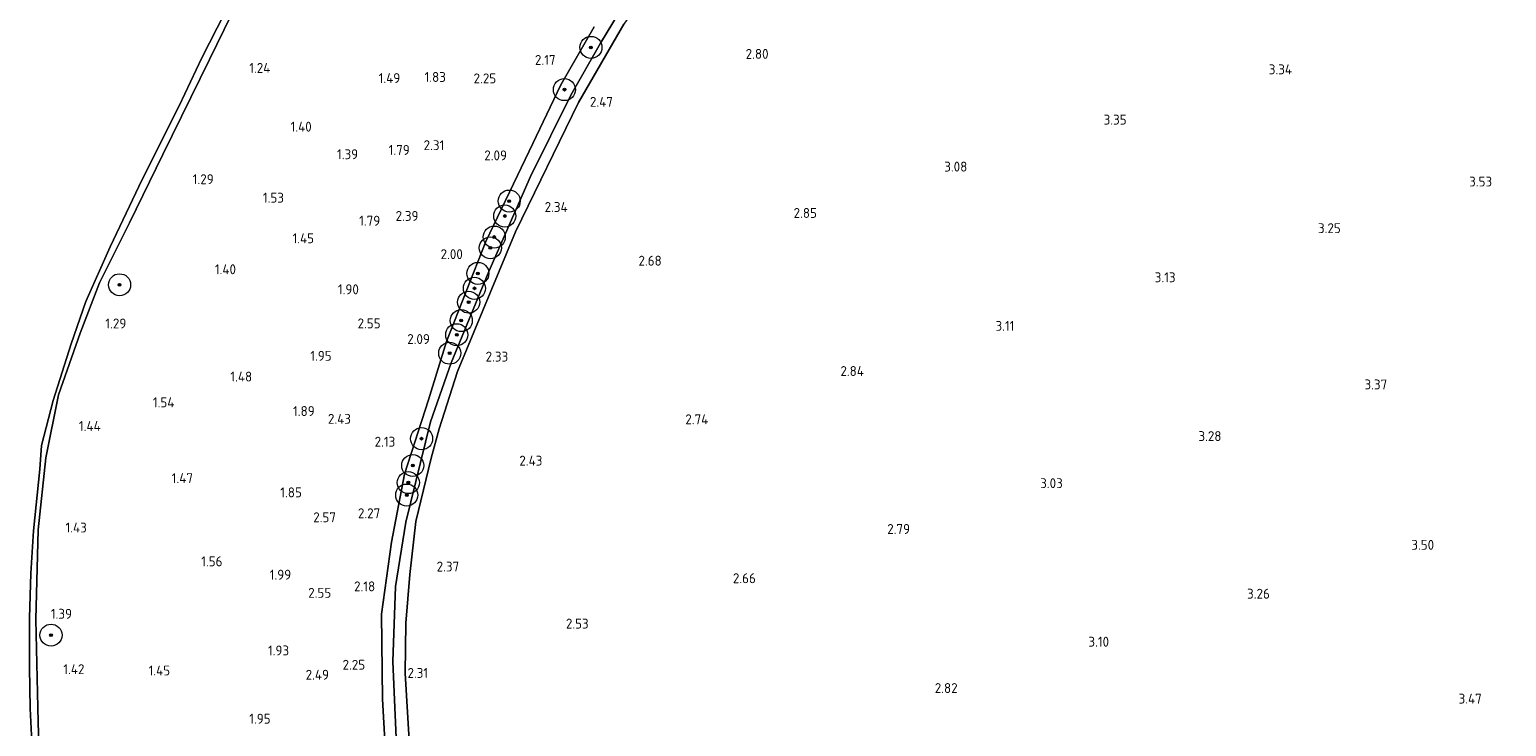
# Model space of a CAD drawing. Extents: x 130905 to 137824, y 412333 to 417928.
# Tile 302 of 313: x 136989 to 137257, y 417213 to 417339. Entities that reach past the tile are written whole.
import ezdxf
from ezdxf.enums import TextEntityAlignment as Align

# ---------------------------------------------------------------- set-up
doc = ezdxf.new("R2010")
doc.units = 0
for name, color, linetype, lineweight in [('B-ME-GR-BOOM-S', 90, 'Continuous', 25), ('B-ME-GR-BOUWLAND_AKKERBOUW-GV', 80, 'Continuous', 13), ('B-ME-GR-GRAS-GV', 60, 'Continuous', 13), ('B-ME-GW-TALUD_KRUIN-G', 90, 'Continuous', 18), ('B-ME-OB-BEKLEDING_STEEN-GV', 30, 'Continuous', 18), ('B-ME-OB-OEVERVOORZIENING-G', 7, 'Continuous', 18), ('B-ME-OG-WATER_GREPPEL-G', 160, 'Continuous', 18), ('B-ME-OG-WATER_RIVIER-GV', 130, 'Continuous', 18), ('B-ME-OG-WATER_SLOOT-G', 120, 'Continuous', 18), ('X-XX-AL-HOOGTELABEL-S', 7, 'Continuous', 25)]:
    doc.layers.add(name, color=color, linetype=linetype, lineweight=lineweight)
doc.styles.add('NLCS-ISO-ANNOTATIVE-T18', font='NLCS-ISO.ttf', dxfattribs={"height": 1.8})

# ---------------------------------------------------------------- blocks, each defined once
blk = doc.blocks.new('SAL-HOOGTELABEL-SO')
at = {"color": 0, "linetype": 'ByBlock', "lineweight": -2, "style": 'NLCS-ISO-ANNOTATIVE-T18'}
blk.add_attdef('HOOGTE', text='', height=1.8, dxfattribs=at).set_placement((2.79, 0), align=Align.RIGHT)
blk = doc.blocks.new('SGR-BOOM_01-SO')
at = {"linetype": 'ByBlock', "lineweight": 18}
h = blk.add_hatch(color=0, dxfattribs=at)
h.dxf.hatch_style = 1
edge = h.paths.add_edge_path()
edge.add_arc((0, 0), 0.25, 0, 360)
at = {"color": 0, "linetype": 'ByBlock', "lineweight": 18}
for radius in [2, 0.25]:
    blk.add_circle((0, 0), radius, dxfattribs=at)

msp = doc.modelspace()

# ---------------------------------------------------------------- linework, layer by layer
at = {"layer": 'B-ME-GR-BOUWLAND_AKKERBOUW-GV'}
msp.add_polyline3d([(137263.301, 417201.962, 3.974), (137172.763, 417162.17, 2.79), (137122.455, 417140.099, 2.49), (137089.894, 417137.987, 2.629), (137067.626, 417137.015, 2.347), (137064.893, 417158.601, 2.408), (137060.036, 417189.495, 2.381), (137058.202, 417206.304, 2.381), (137057.25, 417222.565, 2.377), (137057.343, 417231.614, 2.37), (137058.052, 417240.453, 2.408), (137059.188, 417250.077, 2.366), (137061.914, 417261.525, 2.247), (137063.417, 417266.899, 2.305), (137066.73, 417277.268, 2.259), (137077.259, 417302.588, 2.232), (137088.696, 417326.096, 2.32), (137096.914, 417340.292, 2.446)], dxfattribs=at)
at = {"layer": 'B-ME-GR-GRAS-GV'}
for points in [[(136991.351, 417189.951, 1.206), (136990.594, 417213.656, 1.194), (136990.176, 417232.294, 1.152), (136990.59, 417248.52, 1.167), (136991.997, 417261.589, 1.187), (136994.332, 417273.037, 1.152), (136998.265, 417284.202, 1.137), (137001.772, 417293.363, 1.187), (137007.207, 417304.258, 1.194), (137013.234, 417316.623, 1.053), (137021.698, 417333.876, 1.122), (137028.377, 417347.536, 1.171)], [(137098.35, 417346.273, 0.931), (137092.696, 417336.849, 0.942), (137087.301, 417327.424, 0.973), (137079.993, 417312.628, 0.988), (137072.381, 417295.443, 1.007), (137065.591, 417278.824, 0.866), (137061.799, 417268.115, 1.007), (137057.339, 417249.936, 0.854), (137055.449, 417238.259, 0.885), (137054.961, 417224.664, 0.927), (137055.802, 417205.253, 0.946)], [(137055.802, 417205.253, 0.946), (137054.961, 417224.664, 0.927), (137055.449, 417238.259, 0.885), (137057.339, 417249.936, 0.854), (137061.799, 417268.115, 1.007), (137065.591, 417278.824, 0.866), (137072.381, 417295.443, 1.007), (137079.993, 417312.628, 0.988), (137087.301, 417327.424, 0.973), (137092.696, 417336.849, 0.942), (137098.35, 417346.273, 0.931)], [(137091.501, 417339.819, 2.095), (137085.497, 417329.282, 2.076), (137079.706, 417317.241, 2.04), (137071.845, 417300.843, 1.919), (137064.698, 417282.702, 1.961), (137061.438, 417272.108, 1.998), (137057.105, 417258.662, 1.912), (137054.762, 417246.326, 2.051), (137052.922, 417233.264, 2.076), (137053.087, 417217.827, 2.037), (137053.795, 417206.046, 2.069)], [(137053.795, 417206.046, 2.069), (137053.087, 417217.827, 2.037), (137052.922, 417233.264, 2.076), (137054.762, 417246.326, 2.051), (137057.105, 417258.662, 1.912), (137061.438, 417272.108, 1.998), (137064.698, 417282.702, 1.961), (137071.845, 417300.843, 1.919), (137079.706, 417317.241, 2.04), (137085.497, 417329.282, 2.076), (137091.501, 417339.819, 2.095)], [(137096.914, 417340.292, 2.446), (137088.696, 417326.096, 2.32), (137077.259, 417302.588, 2.232), (137066.73, 417277.268, 2.259), (137063.417, 417266.899, 2.305), (137061.914, 417261.525, 2.247), (137059.188, 417250.077, 2.366), (137058.052, 417240.453, 2.408), (137057.343, 417231.614, 2.37), (137057.25, 417222.565, 2.377), (137058.202, 417206.304, 2.381)]]:
    msp.add_polyline3d(points, dxfattribs=at)
at = {"layer": 'B-ME-GW-TALUD_KRUIN-G'}
msp.add_polyline3d([(136999.142, 417136.111, 1.404), (136997.82, 417137.345, 1.246), (136997.31, 417137.944, 1.208), (136994.651, 417141.761, 1.192), (136993.48, 417150.324, 1.177), (136992.153, 417166.516, 1.253), (136991.351, 417189.951, 1.206), (136990.594, 417213.656, 1.194), (136990.176, 417232.294, 1.152), (136990.59, 417248.52, 1.167), (136991.997, 417261.589, 1.187), (136994.332, 417273.037, 1.152), (136998.265, 417284.202, 1.137), (137001.772, 417293.363, 1.187), (137007.207, 417304.258, 1.194), (137013.234, 417316.623, 1.053), (137021.698, 417333.876, 1.122), (137028.377, 417347.536, 1.171), (137036.144, 417362.268, 1.185), (137042.268, 417371.919, 1.102), (137048.221, 417379.999, 1.034), (137050.019, 417382.418, 1)], dxfattribs=at)
at = {"layer": 'B-ME-OB-BEKLEDING_STEEN-GV'}
for points in [[(137028.377, 417347.536, 1.171), (137021.698, 417333.876, 1.122), (137013.234, 417316.623, 1.053), (137007.207, 417304.258, 1.194), (137001.772, 417293.363, 1.187), (136998.265, 417284.202, 1.137), (136994.332, 417273.037, 1.152), (136991.997, 417261.589, 1.187), (136990.59, 417248.52, 1.167), (136990.176, 417232.294, 1.152), (136990.594, 417213.656, 1.194), (136991.351, 417189.951, 1.206)], [(136989.621, 417206.474, 1), (136989.167, 417216.122, 1), (136989.064, 417223.595, 1), (136989.046, 417232.579, 1), (136989.303, 417240.594, 1), (136989.772, 417248.345, 1), (136990.904, 417259.557, 1), (136991.222, 417263.841, 1), (136993.345, 417272.029, 1), (136996.594, 417282.32, 1), (136999.28, 417289.991, 1), (137003.696, 417299.917, 1), (137009.478, 417312.092, 1), (137016.182, 417325.451, 1), (137020.347, 417334.209, 1), (137025.854, 417345.147, 1)]]:
    msp.add_polyline3d(points, dxfattribs=at)
at = {"layer": 'B-ME-OB-OEVERVOORZIENING-G'}
msp.add_polyline3d([(137025.854, 417345.147, 1), (137020.347, 417334.209, 1), (137016.182, 417325.451, 1), (137009.478, 417312.092, 1), (137003.696, 417299.917, 1), (136999.28, 417289.991, 1), (136996.594, 417282.32, 1), (136993.345, 417272.029, 1), (136991.222, 417263.841, 1), (136990.904, 417259.557, 1), (136989.772, 417248.345, 1), (136989.303, 417240.594, 1), (136989.046, 417232.579, 1), (136989.064, 417223.595, 1), (136989.167, 417216.122, 1), (136989.621, 417206.474, 1)], dxfattribs=at)
at = {"layer": 'B-ME-OG-WATER_GREPPEL-G'}
msp.add_polyline3d([(137066.283, 417135.554, 1.399), (137063.425, 417153.391, 1.125), (137058.774, 417183.493, 0.98), (137055.802, 417205.253, 0.946), (137054.961, 417224.664, 0.927), (137055.449, 417238.259, 0.885), (137057.339, 417249.936, 0.854), (137061.799, 417268.115, 1.007), (137065.591, 417278.824, 0.866), (137072.381, 417295.443, 1.007), (137079.993, 417312.628, 0.988), (137087.301, 417327.424, 0.973), (137092.696, 417336.849, 0.942), (137098.35, 417346.273, 0.931)], dxfattribs=at)
at = {"layer": 'B-ME-OG-WATER_RIVIER-GV'}
msp.add_polyline3d([(137025.854, 417345.147, 1), (137020.347, 417334.209, 1), (137016.182, 417325.451, 1), (137009.478, 417312.092, 1), (137003.696, 417299.917, 1), (136999.28, 417289.991, 1), (136996.594, 417282.32, 1), (136993.345, 417272.029, 1), (136991.222, 417263.841, 1), (136990.904, 417259.557, 1), (136989.772, 417248.345, 1), (136989.303, 417240.594, 1), (136989.046, 417232.579, 1), (136989.064, 417223.595, 1), (136989.167, 417216.122, 1), (136989.621, 417206.474, 1)], dxfattribs=at)
at = {"layer": 'B-ME-OG-WATER_SLOOT-G'}
for points in [[(137212.905, 417447.698, 2.821), (137209.119, 417445.245, 2.824), (137181.942, 417425.741, 2.896), (137163.731, 417412.14, 2.801), (137148.844, 417400.681, 2.728), (137141.331, 417393.757, 2.69), (137134.595, 417386.35, 2.595), (137120.819, 417370.851, 2.633), (137108.246, 417355.615, 2.458), (137104.007, 417350.495, 2.453), (137096.914, 417340.292, 2.446), (137088.696, 417326.096, 2.32), (137077.259, 417302.588, 2.232), (137066.73, 417277.268, 2.259)], [(137056.168, 417137.567, 2.759), (137064.028, 417137.501, 2.423), (137063.21, 417144.761, 2.102), (137060.19, 417162.857, 2.049), (137056.318, 417186.481, 1.9), (137053.795, 417206.046, 2.069), (137053.087, 417217.827, 2.037), (137052.922, 417233.264, 2.076), (137054.762, 417246.326, 2.051), (137057.105, 417258.662, 1.912), (137061.438, 417272.108, 1.998), (137064.698, 417282.702, 1.961), (137071.845, 417300.843, 1.919), (137079.706, 417317.241, 2.04), (137085.497, 417329.282, 2.076), (137091.501, 417339.819, 2.095)], [(137122.455, 417140.099, 2.49), (137089.894, 417137.987, 2.629), (137067.626, 417137.015, 2.347), (137064.893, 417158.601, 2.408), (137060.036, 417189.495, 2.381), (137058.202, 417206.304, 2.381), (137057.25, 417222.565, 2.377), (137057.343, 417231.614, 2.37), (137058.052, 417240.453, 2.408), (137059.188, 417250.077, 2.366), (137061.914, 417261.525, 2.247), (137063.417, 417266.899, 2.305), (137066.73, 417277.268, 2.259)]]:
    msp.add_polyline3d(points, dxfattribs=at)

# ---------------------------------------------------------------- block references
at = {"layer": 'B-ME-GR-BOOM-S'}
for p in [(137090.939, 417336.072, 1.636), (137086.126, 417328.413, 1.849), (137076.107, 417308.193, 1.49), (137075.305, 417305.483, 1.34), (137072.685, 417299.711, 1.428), (137073.399, 417301.671, 1.402), (137070.417, 417295.073, 1.415), (137005.382, 417293.003, 1.228), (137069.786, 417292.362, 1.44), (137068.747, 417289.848, 1.452), (137067.403, 417286.508, 1.378), (137066.591, 417283.935, 1.328), (137065.305, 417280.594, 1.428), (137060.197, 417265.084, 1.364), (137058.606, 417260.216, 1.464), (137057.8, 417257.109, 1.501), (137057.514, 417254.849, 1.576), (136992.942, 417229.437, 1.244)]:
    msp.add_blockref('SGR-BOOM_01-SO', p, dxfattribs=at)
at = {"layer": 'X-XX-AL-HOOGTELABEL-S'}
for p, values in [((137081.723, 417332.902, 2.166), {'HOOGTE': '2.17'}), ((137120.39, 417334, 2.797), {'HOOGTE': '2.80'}), ((137029.964, 417331.451, 1.241), {'HOOGTE': '1.24'}), ((137053.542, 417329.608, 1.491), {'HOOGTE': '1.49'}), ((137061.82, 417329.809, 1.829), {'HOOGTE': '1.83'}), ((137070.95, 417329.553, 2.254), {'HOOGTE': '2.25'}), ((137215.398, 417331.194, 3.335), {'HOOGTE': '3.34'}), ((137092.135, 417325.301, 2.469), {'HOOGTE': '2.47'}), ((137185.382, 417322.069, 3.35), {'HOOGTE': '3.35'}), ((137037.47, 417320.795, 1.403), {'HOOGTE': '1.40'}), ((137055.27, 417316.566, 1.792), {'HOOGTE': '1.79'}), ((137061.53, 417317.435, 2.308), {'HOOGTE': '2.31'}), ((137045.9, 417315.792, 1.391), {'HOOGTE': '1.39'}), ((137072.91, 417315.583, 2.092), {'HOOGTE': '2.09'}), ((137156.464, 417313.547, 3.075), {'HOOGTE': '3.08'}), ((137019.684, 417311.262, 1.291), {'HOOGTE': '1.29'}), ((137251.716, 417310.84, 3.53), {'HOOGTE': '3.53'}), ((137032.438, 417307.907, 1.526), {'HOOGTE': '1.53'}), ((137083.925, 417306.221, 2.342), {'HOOGTE': '2.34'}), ((137049.908, 417303.732, 1.792), {'HOOGTE': '1.79'}), ((137056.852, 417304.593, 2.392), {'HOOGTE': '2.39'}), ((137129.16, 417305.138, 2.854), {'HOOGTE': '2.85'}), ((137037.895, 417300.544, 1.454), {'HOOGTE': '1.45'}), ((137224.253, 417302.377, 3.247), {'HOOGTE': '3.25'}), ((137064.898, 417297.664, 2.004), {'HOOGTE': '2.00'}), ((137023.727, 417294.92, 1.404), {'HOOGTE': '1.40'}), ((137100.997, 417296.477, 2.675), {'HOOGTE': '2.68'}), ((137194.263, 417293.467, 3.133), {'HOOGTE': '3.13'}), ((137046.031, 417291.281, 1.904), {'HOOGTE': '1.90'}), ((137003.821, 417285.085, 1.292), {'HOOGTE': '1.29'}), ((137049.974, 417285.101, 2.554), {'HOOGTE': '2.55'}), ((137165.012, 417284.652, 3.114), {'HOOGTE': '3.11'}), ((137058.918, 417282.263, 2.092), {'HOOGTE': '2.09'}), ((137041.088, 417279.219, 1.953), {'HOOGTE': '1.95'}), ((137073.13, 417279.073, 2.329), {'HOOGTE': '2.33'}), ((137137.702, 417276.456, 2.843), {'HOOGTE': '2.84'}), ((137026.666, 417275.451, 1.479), {'HOOGTE': '1.48'}), ((137232.673, 417274.019, 3.369), {'HOOGTE': '3.37'}), ((137012.548, 417270.774, 1.538), {'HOOGTE': '1.54'}), ((137038.01, 417269.194, 1.892), {'HOOGTE': '1.89'}), ((137044.588, 417267.781, 2.429), {'HOOGTE': '2.43'}), ((137109.452, 417267.699, 2.736), {'HOOGTE': '2.74'}), ((136999.173, 417266.482, 1.442), {'HOOGTE': '1.44'}), ((137052.641, 417263.631, 2.129), {'HOOGTE': '2.13'}), ((137202.596, 417264.65, 3.278), {'HOOGTE': '3.28'}), ((137079.343, 417260.201, 2.434), {'HOOGTE': '2.43'}), ((137015.927, 417257.025, 1.466), {'HOOGTE': '1.47'}), ((137035.68, 417254.438, 1.854), {'HOOGTE': '1.85'}), ((137173.79, 417256.109, 3.03), {'HOOGTE': '3.03'}), ((137041.873, 417249.92, 2.566), {'HOOGTE': '2.57'}), ((137049.906, 417250.648, 2.266), {'HOOGTE': '2.27'}), ((136996.645, 417248.061, 1.429), {'HOOGTE': '1.43'}), ((137146.072, 417247.796, 2.789), {'HOOGTE': '2.79'}), ((137241.196, 417244.923, 3.499), {'HOOGTE': '3.50'}), ((137021.274, 417241.925, 1.56), {'HOOGTE': '1.56'}), ((137064.235, 417240.985, 2.366), {'HOOGTE': '2.37'}), ((137033.747, 417239.506, 1.992), {'HOOGTE': '1.99'}), ((137118.081, 417238.864, 2.663), {'HOOGTE': '2.66'}), ((137041.011, 417236.219, 2.554), {'HOOGTE': '2.55'}), ((137048.995, 417237.387, 2.179), {'HOOGTE': '2.18'}), ((137211.372, 417236.055, 3.263), {'HOOGTE': '3.26'}), ((136993.963, 417232.407, 1.392), {'HOOGTE': '1.39'}), ((137087.739, 417230.633, 2.534), {'HOOGTE': '2.53'}), ((137033.363, 417225.755, 1.929), {'HOOGTE': '1.93'}), ((137182.196, 417227.348, 3.098), {'HOOGTE': '3.10'}), ((136996.216, 417222.364, 1.416), {'HOOGTE': '1.42'}), ((137011.769, 417222.121, 1.454), {'HOOGTE': '1.45'}), ((137047.171, 417223.161, 2.254), {'HOOGTE': '2.25'}), ((137040.604, 417221.351, 2.492), {'HOOGTE': '2.49'}), ((137058.601, 417221.677, 2.305), {'HOOGTE': '2.31'}), ((137154.707, 417218.939, 2.824), {'HOOGTE': '2.82'}), ((137249.837, 417217.019, 3.472), {'HOOGTE': '3.47'}), ((137030.011, 417213.374, 1.95), {'HOOGTE': '1.95'})]:
    msp.add_blockref('SAL-HOOGTELABEL-SO', p, dxfattribs=at).add_auto_attribs(values)

doc.saveas('drawing.dxf')
